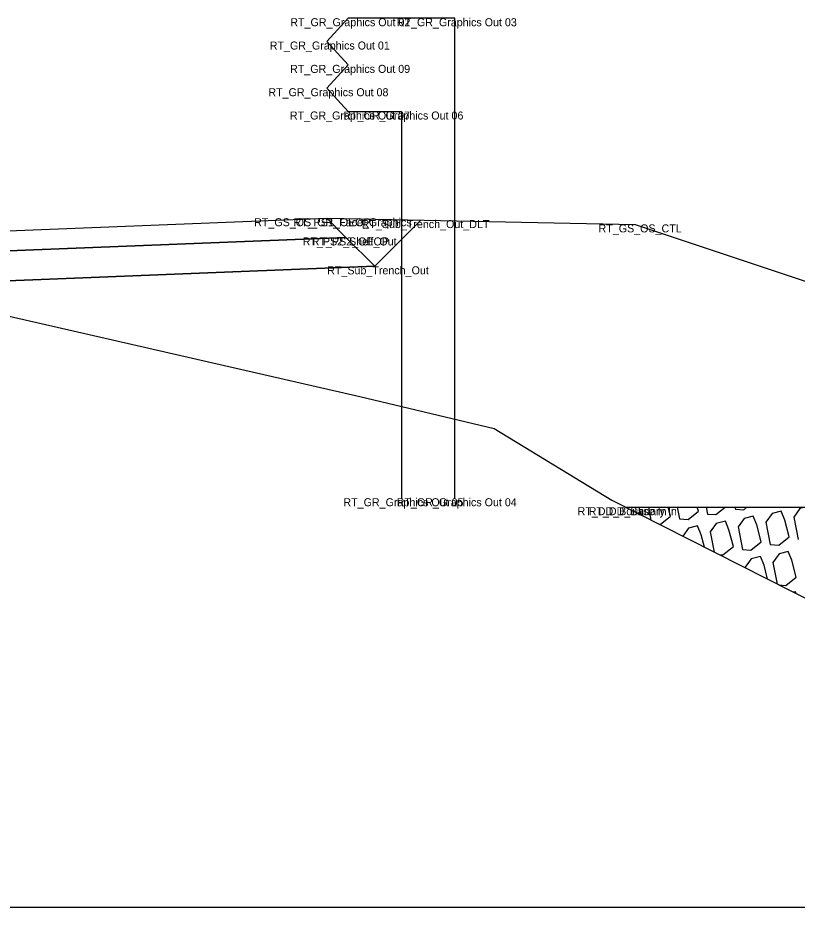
# Model space of a CAD drawing. Extents: x -26 to 203, y -10 to 20020.
# Drawn here: x 112.28 to 122.02, y 2500 to 2511.12 of the extents above; entities that cross this region are included whole.
import ezdxf

# ---------------------------------------------------------------- set-up
doc = ezdxf.new("R2010")
doc.units = 0
for name, color, linetype in [('Default', 7, 'Continuous'), ('Exist Cross Section Cell', 7, 'Continuous'), ('Exist XS Ground Line', 7, 'Continuous'), ('Old_Level_1', 7, 'Continuous'), ('Prop CMT Guardrail Graphics', 7, 'Continuous'), ('Prop CMT Pvmt Surface Shoulder', 7, 'Continuous'), ('Prop CMT Rip Rap Class II', 7, 'Continuous'), ('Prop CMT Shld Paved Course 1', 7, 'Continuous'), ('Prop CMT Shld Paved Course 2', 7, 'Continuous'), ('Prop CMT Slope Grass', 7, 'Continuous'), ('Prop CMT Subgrade Earthwork', 7, 'Continuous')]:
    doc.layers.add(name, color=color, linetype=linetype)

msp = doc.modelspace()

# ---------------------------------------------------------------- linework, layer by layer
at = {"layer": 'Exist Cross Section Cell'}
msp.add_line((100, 2500), (200, 2500), dxfattribs=at)
at = {"layer": 'Exist XS Ground Line'}
for p, q in [((110.726, 2507.718), (116.556, 2506.385)), ((116.556, 2506.385), (118.235, 2505.984)), ((118.235, 2505.984), (119.708, 2505.086)), ((119.708, 2505.086), (123.861, 2502.981))]:
    msp.add_line(p, q, dxfattribs=at)
at = {"layer": 'Old_Level_1'}
for p, q in [((120.072, 2504.902), (120.046, 2505)), ((120.164, 2505), (120.196, 2504.839)), ((120.524, 2505), (120.553, 2504.854)), ((120.885, 2505), (120.902, 2504.915)), ((121.246, 2505), (121.251, 2504.977))]:
    msp.add_line(p, q, dxfattribs=at)
for points in [[(120.301, 2504.786), (120.31, 2504.785), (120.44, 2504.888), (120.411, 2505)], [(120.553, 2504.854), (120.659, 2504.846), (120.788, 2504.95), (120.775, 2505)], [(120.902, 2504.915), (121.007, 2504.908), (121.123, 2505)], [(121.251, 2504.977), (121.356, 2504.969), (121.394, 2505)], [(122.127, 2505), (122.058, 2504.982), (121.981, 2504.876), (122.037, 2504.596)], [(121.047, 2504.407), (121.096, 2504.404), (121.226, 2504.507), (121.171, 2504.718), (121.126, 2504.827), (121.012, 2504.798), (120.935, 2504.691), (120.985, 2504.439)], [(120.863, 2504.501), (120.823, 2504.656), (120.777, 2504.766), (120.664, 2504.736), (120.592, 2504.638)], [(121.654, 2504.1), (121.609, 2504.275), (121.564, 2504.385), (121.45, 2504.355), (121.373, 2504.249), (121.374, 2504.242)], [(121.793, 2504.029), (121.882, 2504.023), (122.012, 2504.126), (121.957, 2504.336), (121.912, 2504.446), (121.798, 2504.417), (121.721, 2504.31), (121.775, 2504.038)], [(121.215, 2504.322), (121.215, 2504.323), (121.214, 2504.323)], [(122.01, 2503.919), (122.001, 2503.942), (121.977, 2503.936)]]:
    msp.add_lwpolyline(points, dxfattribs=at)
for points in [[(121.688, 2504.534), (121.793, 2504.527), (121.923, 2504.63), (121.868, 2504.84), (121.823, 2504.95), (121.709, 2504.921), (121.632, 2504.814)], [(121.339, 2504.473), (121.445, 2504.465), (121.574, 2504.568), (121.52, 2504.779), (121.475, 2504.889), (121.361, 2504.859), (121.284, 2504.753)]]:
    msp.add_lwpolyline(points, close=True, dxfattribs=at)
at = {"layer": 'Prop CMT Guardrail Graphics'}
for points in [[(117.745, 2511.112), (116.411, 2511.112), (116.141, 2510.821)], [(117.745, 2505.112), (117.745, 2511.112)], [(116.141, 2510.821), (116.411, 2510.529)], [(116.411, 2510.529), (116.141, 2510.237)], [(116.141, 2510.237), (116.411, 2509.946), (117.078, 2509.946)], [(117.078, 2509.946), (117.078, 2505.112)]]:
    msp.add_lwpolyline(points, dxfattribs=at)
at = {"layer": 'Prop CMT Pvmt Surface Shoulder'}
msp.add_lwpolyline([(111, 2508.407), (116.141, 2508.612)], dxfattribs=at)
at = {"layer": 'Prop CMT Rip Rap Class II'}
for points in [[(119.878, 2505), (119.878, 2505)], [(119.878, 2505), (132.606, 2505), (137.831, 2501.516)]]:
    msp.add_lwpolyline(points, dxfattribs=at)
at = {"layer": 'Prop CMT Shld Paved Course 1'}
for points in [[(111, 2508.407), (116.141, 2508.612), (116.381, 2508.372)], [(116.381, 2508.372), (111, 2508.157)]]:
    msp.add_lwpolyline(points, dxfattribs=at)
at = {"layer": 'Prop CMT Shld Paved Course 2'}
for points in [[(111, 2508.157), (116.381, 2508.372)], [(116.381, 2508.372), (116.381, 2508.372)], [(116.381, 2508.372), (116.742, 2508.011)], [(116.742, 2508.011), (111, 2507.782)]]:
    msp.add_lwpolyline(points, dxfattribs=at)
at = {"layer": 'Prop CMT Slope Grass'}
for points in [[(116.141, 2508.612), (116.141, 2508.612)], [(116.141, 2508.612), (120, 2508.535)], [(120, 2508.535), (130.606, 2505)]]:
    msp.add_lwpolyline(points, dxfattribs=at)
at = {"layer": 'Prop CMT Subgrade Earthwork'}
for points in [[(116.742, 2508.011), (117.319, 2508.589)], [(111, 2507.782), (116.742, 2508.011)]]:
    msp.add_lwpolyline(points, dxfattribs=at)

# ---------------------------------------------------------------- texts
at = {"layer": 'Default'}
for s, p in [('RT_GR_Graphics Out 02', (115.686, 2511.012)), ('RT_GR_Graphics Out 03', (117.017, 2511.012)), ('RT_GR_Graphics Out 01', (115.429, 2510.721)), ('RT_GR_Graphics Out 09', (115.683, 2510.429)), ('RT_GR_Graphics Out 08', (115.412, 2510.137)), ('RT_GR_Graphics Out 07', (115.681, 2509.846)), ('RT_GR_Graphics Out 06', (116.349, 2509.846)), ('RT_GS_OS_GR_Face_Graphics', (115.234, 2508.512)), ('RT_PS1_OEOP', (115.725, 2508.512)), ('RT_Sub_Trench_Out_DLT', (116.578, 2508.489)), ('RT_GS_OS_CTL', (119.54, 2508.435)), ('RT_PS2_Shelf_Out', (115.841, 2508.272)), ('RT_PS2_OEOP', (115.954, 2508.272)), ('RT_Sub_Trench_Out', (116.147, 2507.911)), ('RT_GR_Graphics Out 05', (116.35, 2505.012)), ('RT_GR_Graphics Out 04', (117.016, 2505.012)), ('RT_DD_Boundary In', (119.278, 2504.9)), ('RT_DD_Base In', (119.417, 2504.9))]:
    msp.add_text(s, height=0.1, dxfattribs=at).set_placement(p)

doc.saveas('drawing.dxf')
